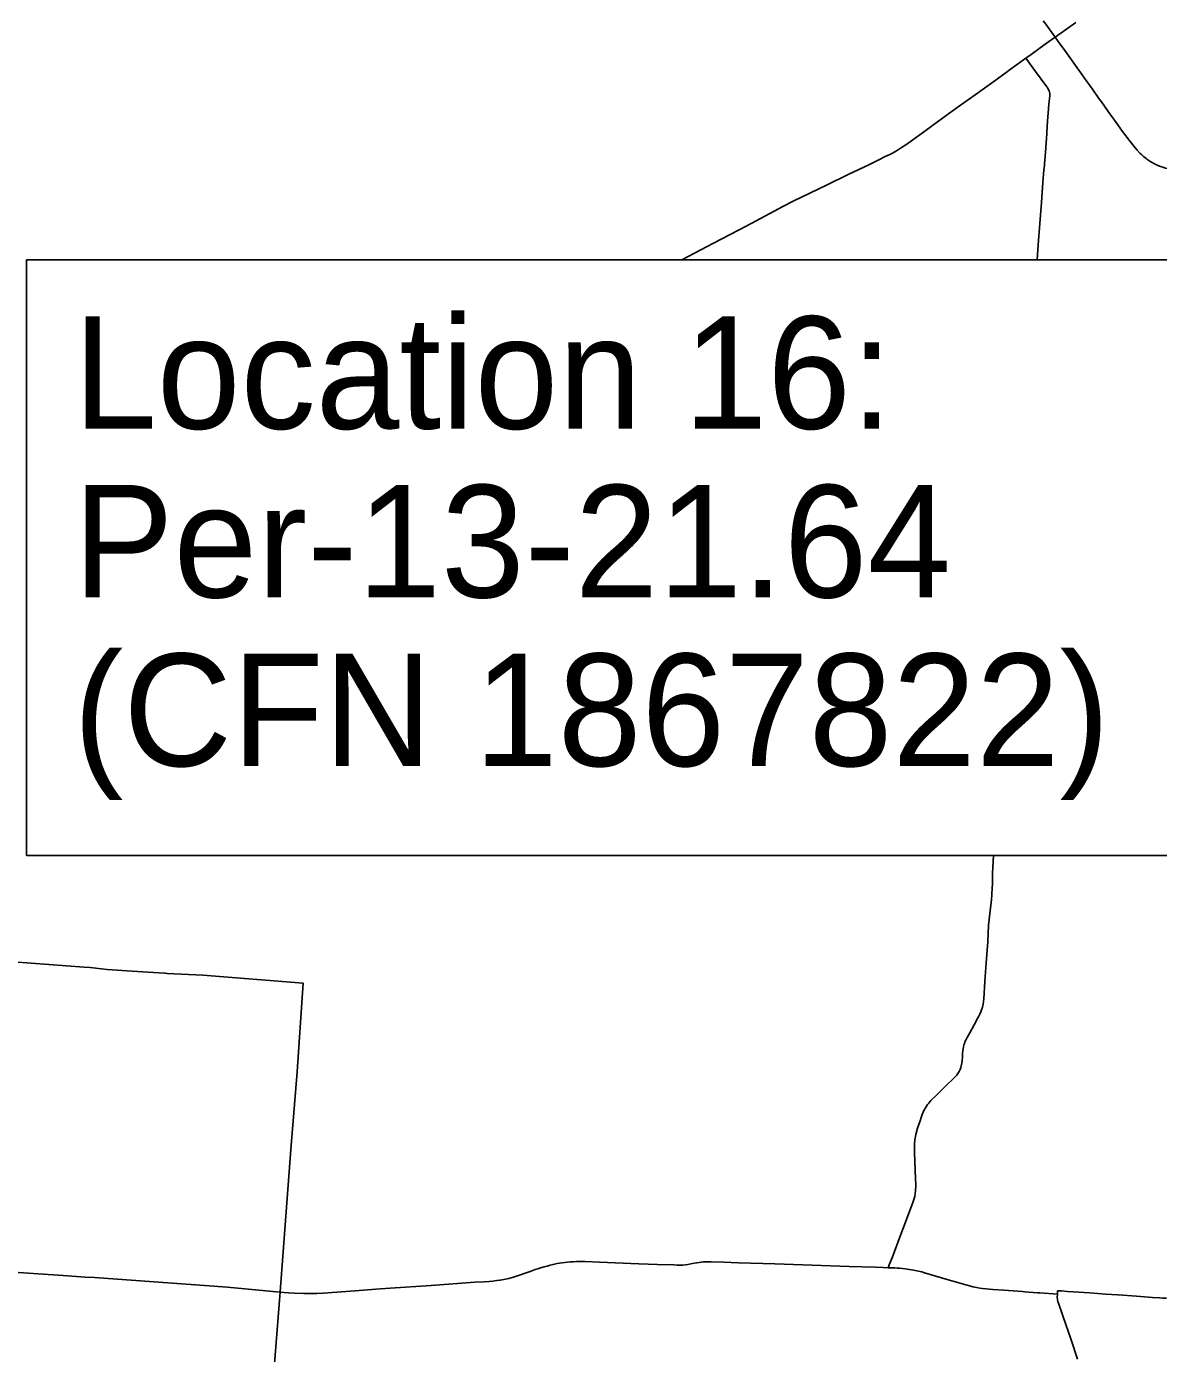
# Model space of a CAD drawing. Extents: x 1761803 to 2441803, y 509895 to 949895.
# Drawn here: x 1999264 to 2027446, y 720477 to 753523 of the extents above; entities that cross this region are included whole.
import ezdxf

# ---------------------------------------------------------------- set-up
doc = ezdxf.new("R2010")
doc.units = 0
for name, color, linetype in [('GM_X_County', 7, 'Continuous'), ('GM_X_Minor_Lake', 7, 'Continuous'), ('GM_X_Minor_River_Text', 7, 'Continuous'), ('GM_X_State_Location', 7, 'Continuous')]:
    doc.layers.add(name, color=color, linetype=linetype)

msp = doc.modelspace()

# ---------------------------------------------------------------- linework, layer by layer
at = {"layer": 'GM_X_County'}
msp.add_lwpolyline([(1998938, 730232), (2000698, 730094), (2000844, 730085), (2001275, 730040), (2001893, 729998), (2002561, 729960), (2002707, 729951), (2002765, 729941), (2003654, 729895), (2006154, 729695), (2006001, 727494), (2005846, 725556), (2005577, 722012), (2005355, 719169)], dxfattribs=at)
at = {"layer": 'GM_X_Minor_Lake'}
for points in [[(2024874, 753257), (2024640, 753578), (2024577, 753666)], [(2025023, 753051), (2024991, 753096), (2024874, 753257)], [(2025113, 752927), (2025023, 753051)], [(2025647, 752180), (2025505, 752380), (2025113, 752927)], [(2024663, 750857), (2024664, 750885), (2024686, 751174), (2024701, 751365), (2024716, 751586), (2024724, 751659), (2024732, 751733), (2024739, 751798), (2024739, 751829), (2024739, 751858), (2024734, 751891), (2024726, 751918), (2024712, 751946), (2024689, 751985), (2024664, 752024), (2024384, 752407), (2024145, 752738)], [(2026252, 751327), (2026029, 751645), (2025963, 751731), (2025802, 751960), (2025647, 752180)], [(2027154, 750223), (2027139, 750234), (2027075, 750286), (2027023, 750333), (2026985, 750369), (2026913, 750447), (2026842, 750534), (2026745, 750659), (2026553, 750910), (2026392, 751131), (2026282, 751284), (2026252, 751327)], [(2024606, 750065), (2024610, 750106), (2024635, 750382), (2024663, 750857)], [(2027288, 750137), (2027255, 750157), (2027206, 750186), (2027154, 750223)], [(2024423, 747716), (2024451, 748088), (2024491, 748619), (2024530, 749142), (2024571, 749641), (2024596, 749953), (2024606, 750065)], [(2029314, 749794), (2028855, 749843), (2028347, 749898), (2028069, 749928), (2027955, 749942), (2027875, 749951), (2027790, 749964), (2027693, 749981), (2027625, 749998), (2027555, 750018), (2027499, 750038), (2027431, 750065), (2027381, 750088), (2027315, 750121), (2027288, 750137)], [(2020713, 722612), (2020737, 722685), (2020814, 722859), (2020991, 723331), (2021170, 723809), (2021309, 724169), (2021332, 724234), (2021355, 724309), (2021377, 724389), (2021391, 724466), (2021399, 724521), (2021401, 724656), (2021387, 725031), (2021371, 725493), (2021368, 725547), (2021368, 725610), (2021371, 725687), (2021382, 725793), (2021408, 725929), (2021450, 726090), (2021510, 726273), (2021538, 726354), (2021563, 726425), (2021586, 726485), (2021607, 726528), (2021642, 726590), (2021671, 726638), (2021698, 726677), (2021727, 726713), (2021754, 726745), (2021782, 726778), (2021925, 726921), (2022170, 727157), (2022330, 727311), (2022389, 727371), (2022422, 727409), (2022453, 727452), (2022480, 727497), (2022505, 727549), (2022524, 727598), (2022537, 727638), (2022550, 727708), (2022556, 727768), (2022563, 727866), (2022570, 727955), (2022574, 728014), (2022584, 728064), (2022592, 728113), (2022602, 728159), (2022614, 728196), (2022629, 728235), (2022652, 728280), (2022686, 728347), (2022748, 728464), (2022860, 728665), (2022949, 728836), (2022973, 728880), (2022995, 728923), (2023023, 728983), (2023044, 729037), (2023064, 729104), (2023080, 729175), (2023088, 729242), (2023096, 729312), (2023125, 729738), (2023158, 730207), (2023194, 730730), (2023217, 731145), (2023253, 731501), (2023285, 731784), (2023297, 731895), (2023309, 732078), (2023312, 732153), (2023313, 732349), (2023315, 732439), (2023321, 732578), (2023330, 732735), (2023341, 732882)], [(2005568, 722001), (2005787, 721985), (2005933, 721976), (2006167, 721967), (2006316, 721969), (2006489, 721972), (2006645, 721980), (2007446, 722037), (2007958, 722074), (2008319, 722099), (2009342, 722172), (2010428, 722249), (2010658, 722264), (2010784, 722272), (2010870, 722280), (2010970, 722290), (2011048, 722301), (2011151, 722320), (2011271, 722346), (2011392, 722379), (2011486, 722407), (2011563, 722434), (2011682, 722477), (2011806, 722521), (2011931, 722565), (2011995, 722588), (2012062, 722609), (2012148, 722635), (2012223, 722655), (2012303, 722676), (2012372, 722693), (2012479, 722714), (2012593, 722733), (2012662, 722742), (2012731, 722750), (2012803, 722756), (2012880, 722761), (2012954, 722764), (2013071, 722765), (2013173, 722764), (2013533, 722751), (2014512, 722713), (2014975, 722696), (2015381, 722681), (2015462, 722677), (2015507, 722677), (2015550, 722676), (2015604, 722679), (2015663, 722685), (2015729, 722693), (2015800, 722706), (2015884, 722723), (2015954, 722735), (2016012, 722745), (2016061, 722751), (2016109, 722757), (2016167, 722759), (2016224, 722759), (2016312, 722758), (2016621, 722747), (2016986, 722734), (2017895, 722705), (2018824, 722674), (2019741, 722644), (2020404, 722622), (2020590, 722615), (2020713, 722612)], [(1998686, 722514), (2000176, 722419), (2000724, 722381), (2000957, 722367), (2004264, 722127), (2005568, 722001)], [(2020713, 722612), (2020814, 722608), (2020882, 722606), (2020946, 722603), (2020998, 722599), (2021077, 722592), (2021143, 722584), (2021241, 722571), (2021348, 722553), (2021470, 722527), (2021552, 722508), (2021618, 722489), (2022187, 722322)], [(2022187, 722322), (2022417, 722253), (2022651, 722183), (2022772, 722149), (2022828, 722136), (2022921, 722118), (2022999, 722105), (2023065, 722095), (2023156, 722085), (2023319, 722072), (2023593, 722051), (2023832, 722033), (2024058, 722016)], [(2024058, 722016), (2024112, 722011), (2024438, 721988)], [(2024438, 721988), (2024492, 721984), (2024930, 721957)], [(2024955, 721732), (2024950, 721749), (2024942, 721775), (2024934, 721805), (2024929, 721837), (2024926, 721872), (2024930, 721957)], [(2024930, 721957), (2024933, 722040)], [(2024933, 722040), (2025028, 722034), (2025176, 722022), (2025331, 722012)], [(2025041, 721487), (2024972, 721678), (2024955, 721732)], [(2025331, 722012), (2025731, 721983), (2025935, 721968), (2026131, 721954), (2026438, 721934)], [(2026438, 721934), (2026445, 721933), (2026898, 721901), (2027300, 721871), (2027471, 721859), (2027556, 721854), (2027603, 721854), (2027642, 721856), (2027648, 721857)], [(2025296, 720740), (2025263, 720839), (2025076, 721392), (2025041, 721487)], [(2025430, 720338), (2025406, 720410), (2025296, 720740)]]:
    msp.add_lwpolyline(points, dxfattribs=at)
at = {"layer": 'GM_X_Minor_River_Text'}
for points in [[(2024874, 753257), (2025388, 753626)], [(2024274, 752830), (2024627, 753082), (2024874, 753257)], [(2023689, 752407), (2023730, 752436), (2024145, 752738), (2024274, 752830)], [(2022069, 751238), (2022462, 751521), (2022882, 751823), (2023345, 752157), (2023689, 752407)], [(2015577, 747716), (2016369, 748126), (2016992, 748454), (2017319, 748630), (2018093, 749037), (2018368, 749180), (2018769, 749376), (2019200, 749583), (2019717, 749834), (2020231, 750082), (2020485, 750205), (2020641, 750283), (2020759, 750339), (2020824, 750372), (2020921, 750428), (2021026, 750492), (2021155, 750578), (2021534, 750850), (2022034, 751212), (2022069, 751238)]]:
    msp.add_lwpolyline(points, dxfattribs=at)
at = {"layer": 'GM_X_State_Location'}
msp.add_lwpolyline([(1999264, 732882), (2028640, 732882), (2028640, 747716), (1999264, 747716)], close=True, dxfattribs=at)

# ---------------------------------------------------------------- texts
for s, p in [('Location 16:', (2000427, 743505)), ('Per-13-21.64', (2000427, 739305)), ('(CFN 1867822)', (2000427, 735105))]:
    msp.add_text(s, height=2800, dxfattribs=at).set_placement(p)

doc.saveas('drawing.dxf')
